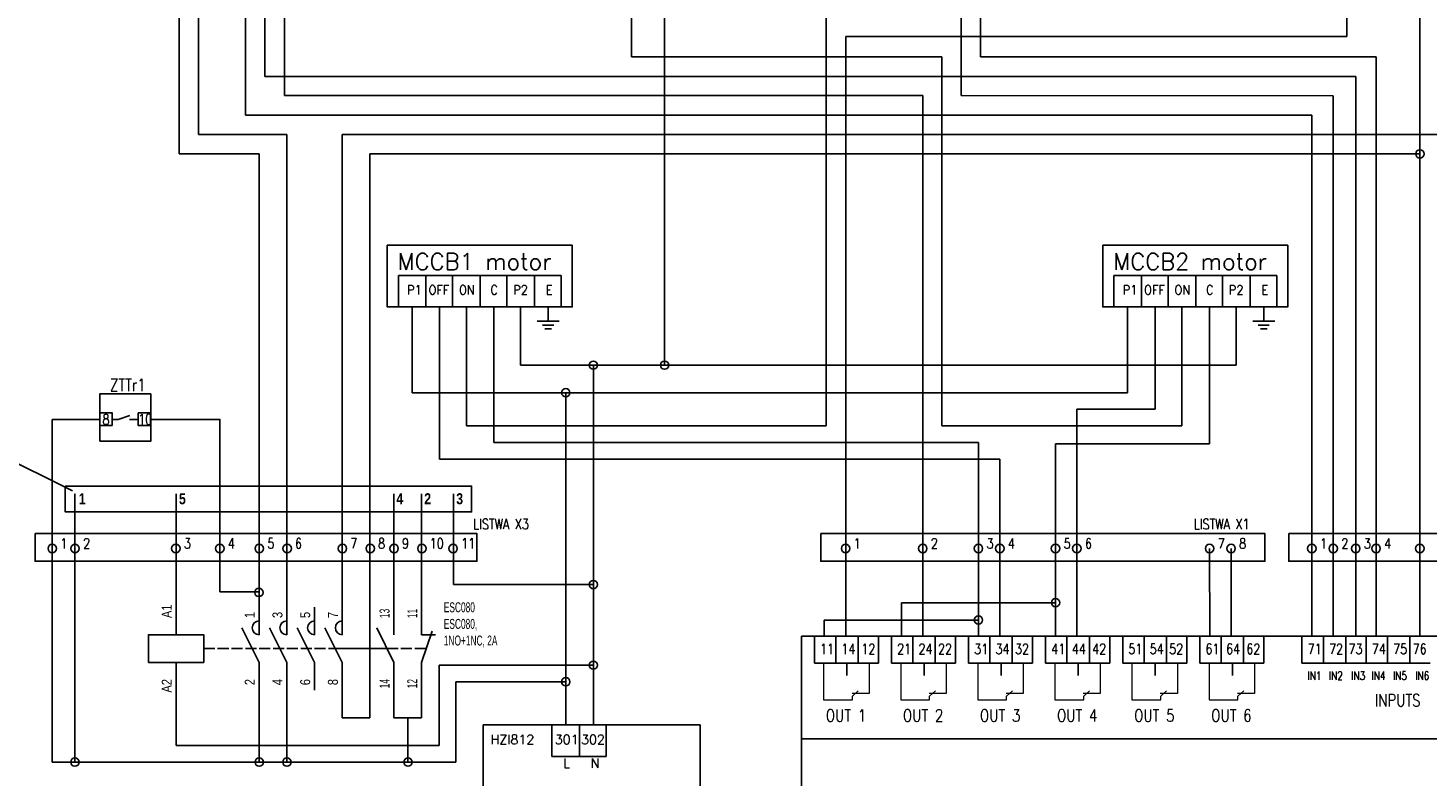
# Model space of a CAD drawing. Header units: millimetres. Extents: x 183299 to 1018155, y -286688 to 171278.
# Tile 312 of 320: x 972542 to 997819, y -217337 to -203831. Entities that reach past the tile are written whole.
import ezdxf
from ezdxf.enums import TextEntityAlignment as Align

# ---------------------------------------------------------------- set-up
doc = ezdxf.new("R2010")
doc.units = ezdxf.units.MM
doc.header["$MEASUREMENT"] = 0
for name, color, linetype, lineweight in [('2DE_OBJ_Hager', 5, 'Continuous', 25), ('2DE_TXTART', 7, 'Continuous', 9), ('2DE_TXTCAR', 7, 'Continuous', 9), ('2DE_TXTFUN', 7, 'Continuous', 9), ('2DE_TXTLNK', 171, 'Continuous', 9), ('2DE_TXTMAN', 7, 'Continuous', 9), ('2DE_TXTORD', 7, 'Continuous', 9), ('2DE_TXTOTH', 7, 'Continuous', 9), ('2DE_TXTPFN', 151, 'Continuous', 9), ('2DE_TXTPIN', 131, 'Continuous', 9), ('Elektryczna', 5, 'Continuous', 25)]:
    doc.layers.add(name, color=color, linetype=linetype, lineweight=lineweight)
for name, color, linetype in [('Calque 1', 7, 'Continuous'), ('CP_UCSSPEC', 7, 'Continuous'), ('ELEKTRYKA', 5, 'Continuous')]:
    doc.layers.add(name, color=color, linetype=linetype)
doc.layers.get('CP_UCSSPEC').off()
doc.styles.add('Ariel', font='arialbd.ttf', dxfattribs={"width": 0.8})
doc.styles.add('CP_ELATT', font='ARIAL.TTF')
doc.styles.add('CP_ELATT_IT', font='ARIAL.TTF', dxfattribs={"oblique": 15})
doc.styles.add('Hager_styl', font='SIMPLEX.SHX')
doc.styles.get("Standard").update_dxf_attribs({"font": 'txt', "bigfont": 'BIGFONT.SHX'})

# ---------------------------------------------------------------- blocks, each defined once
blk = doc.blocks.new('cp_ucs2d')
at = {"layer": 'Defpoints'}
blk.add_line((0, 0), (0, 0), dxfattribs=at)
blk.add_point((0, 0), dxfattribs=at)
blk = doc.blocks.new('cpelv_n07_13_02_00c31')
for p, q in [((-15, 2.5), (-15, 7.5)), ((0, 2.5), (0, 7.5)), ((5, 2.5), (5, 7.5)), ((10, 2.5), (10, 7.5)), ((15, 2.5), (15, 7.5)), ((0, -2.5), (-3.12, 3.75)), ((5, -2.5), (1.88, 3.75)), ((10, -2.5), (6.88, 3.75)), ((15, -2.5), (11.88, 3.75)), ((-10, 0), (-8, 0)), ((-7.5, 0), (-5.5, 0)), ((-5, 0), (-3, 0)), ((-2.5, 0), (-0.5, 0)), ((0, 0), (2, 0)), ((2.5, 0), (4.5, 0)), ((5, 0), (7, 0)), ((7.5, 0), (9.5, 0)), ((10, 0), (12, 0)), ((12.5, 0), (13.75, 0)), ((-15, -7.5), (-15, -2.5)), ((0, -7.5), (0, -2.5)), ((5, -7.5), (5, -2.5)), ((10, -7.5), (10, -2.5)), ((15, -7.5), (15, -2.5))]:
    blk.add_line(p, q)
blk.add_lwpolyline([(-20, -2.5), (-20, 2.5), (-10, 2.5), (-10, -2.5)], close=True)
for centre in [(0, 3.75), (5, 3.75), (10, 3.75), (15, 3.75)]:
    blk.add_arc(centre, 1.25, 90, 270)
at = {"layer": 'CP_UCSSPEC', "xscale": 0.1, "yscale": 0.1, "zscale": 0.1}
for p, rotation in [((-15, 7.5), 90), ((0, 7.5), 90), ((5, 7.5), 90), ((10, 7.5), 90), ((15, 7.5), 90), ((-15, -7.5), 270), ((0, -7.5), 270), ((5, -7.5), 270), ((10, -7.5), 270), ((15, -7.5), 270)]:
    blk.add_blockref('cp_ucs2d', p, dxfattribs=dict(at, rotation=rotation))
at = {"linetype": 'ByBlock', "style": 'CP_ELATT_IT', "flags": 9}
for tag in ['VOLTAGE', 'IP', 'CURRENT', 'EL-STATUS', 'POWER', 'PRODUCT-TYPE', 'NUMBER', 'GROUP', 'NAME']:
    blk.add_attdef(tag, (1, -1.56), '', height=0.1, dxfattribs=at)
at = {"layer": '2DE_TXTART', "linetype": 'ByBlock', "style": 'CP_ELATT', "width": 0.9, "flags": 8}
blk.add_attdef('ARTICLE', (18, 5.14), '', height=1.8, dxfattribs=at)
at = {"layer": '2DE_TXTCAR', "linetype": 'ByBlock', "style": 'CP_ELATT', "width": 0.8, "flags": 8}
blk.add_attdef('CHARACTER', text='', height=2.5, dxfattribs=at).set_placement((-19, -6.86), align=Align.RIGHT)
at = {"layer": '2DE_TXTFUN', "linetype": 'ByBlock', "style": 'CP_ELATT', "width": 0.9, "flags": 8}
blk.add_attdef('FUNCTION', (18, -3.86), '', height=1.8, dxfattribs=at)
at = {"layer": '2DE_TXTLNK', "linetype": 'ByBlock', "style": 'CP_ELATT_IT', "oblique": 15, "width": 0.8, "flags": 8}
blk.add_attdef('LINK', text='', height=2.5, dxfattribs=at).set_placement((-19, -10.86), align=Align.RIGHT)
at = {"layer": '2DE_TXTMAN', "linetype": 'ByBlock', "style": 'CP_ELATT', "width": 0.9, "flags": 8}
blk.add_attdef('PRODUCER', (18, 2.14), '', height=1.8, dxfattribs=at)
at = {"layer": '2DE_TXTORD', "linetype": 'ByBlock', "style": 'CP_ELATT', "width": 0.9, "flags": 8}
blk.add_attdef('ORDER-NO', (18, -0.86), '', height=1.8, dxfattribs=at)
at = {"layer": '2DE_TXTOTH', "linetype": 'ByBlock', "style": 'CP_ELATT', "width": 0.9, "flags": 8}
blk.add_attdef('OTHER', (18, -6.86), '', height=1.8, dxfattribs=at)
at = {"layer": '2DE_TXTPFN', "linetype": 'ByBlock', "style": 'CP_ELATT', "width": 0.8, "flags": 8}
for tag, p in [('CF1', (-14.5, 8)), ('CF3', (0.5, 8)), ('CF5', (5.5, 8)), ('CF7', (10.5, 8)), ('CF9', (15.5, 8))]:
    blk.add_attdef(tag, p, '', height=1.8, dxfattribs=at)
for tag, p in [('CF2', (-14.5, -8)), ('CF4', (0.5, -8)), ('CF6', (5.5, -8)), ('CF8', (10.5, -8)), ('CF10', (15.5, -8))]:
    blk.add_attdef(tag, text='', height=1.8, dxfattribs=at).set_placement(p, align=Align.TOP_LEFT)
at = {"layer": '2DE_TXTPIN', "linetype": 'ByBlock', "style": 'CP_ELATT', "width": 0.8, "flags": 8}
for tag, p in [('CP1', (-15.8, 5.5)), ('CP3', (-0.8, 5.5)), ('CP5', (4.2, 5.5)), ('CP7', (9.2, 5.5)), ('CP9', (14.2, 5.5))]:
    blk.add_attdef(tag, p, '', height=1.8, rotation=90, dxfattribs=at)
for tag, p in [('CP2', (-15.8, -5.5)), ('CP4', (-0.8, -5.5)), ('CP6', (4.2, -5.5)), ('CP8', (9.2, -5.5)), ('CP10', (14.2, -5.5))]:
    blk.add_attdef(tag, text='', height=1.8, rotation=90, dxfattribs=at).set_placement(p, align=Align.RIGHT)
blk = doc.blocks.new('cpelv_e07_07_01_00d15_p1')
for p, q in [((0, 2.5), (0, 7.5)), ((5, 2.5), (5, 7.5)), ((0, -2.5), (-3.12, 3.75)), ((5, -2.5), (6.88, 3.12)), ((-1.25, 0), (0.75, 0)), ((1.25, 0), (3.25, 0)), ((3.75, 0), (5.75, 0)), ((7.5, 2.5), (5, 2.5)), ((0, -7.5), (0, -2.5)), ((5, -7.5), (5, -2.5))]:
    blk.add_line(p, q)
at = {"layer": 'CP_UCSSPEC', "xscale": 0.1, "yscale": 0.1, "zscale": 0.1}
for p, rotation in [((0, 7.5), 90), ((5, 7.5), 90), ((0, -7.5), 270), ((5, -7.5), 270)]:
    blk.add_blockref('cp_ucs2d', p, dxfattribs=dict(at, rotation=rotation))
at = {"linetype": 'ByBlock', "style": 'CP_ELATT', "flags": 9}
for tag in ['VOLTAGE', 'TEXT_01', 'NAME', 'GROUP', 'NUMBER', 'PRODUCT-TYPE', 'POWER', 'EL-STATUS', 'CURRENT', 'IP', 'PRODUCER']:
    blk.add_attdef(tag, (1, -1.56), '', height=0.1, dxfattribs=at)
at = {"layer": '2DE_TXTART', "linetype": 'ByBlock', "style": 'CP_ELATT', "width": 0.6, "flags": 8}
for tag, p in [('ARTICLE', (9, 3.55)), ('ARTICLE-1', (9, 0.55)), ('ARTICLE-2', (9, -2.45))]:
    blk.add_attdef(tag, p, '', height=1.8, dxfattribs=at)
at = {"layer": '2DE_TXTCAR', "linetype": 'ByBlock', "style": 'CP_ELATT', "width": 0.6, "flags": 8}
blk.add_attdef('CHARACTER', text='', height=1.8, dxfattribs=at).set_placement((-4, -5.45), align=Align.RIGHT)
at = {"layer": '2DE_TXTFUN', "linetype": 'ByBlock', "style": 'CP_ELATT', "width": 0.6, "flags": 8}
blk.add_attdef('FUNCTION', (9, -5.45), '', height=1.8, dxfattribs=at)
at = {"layer": '2DE_TXTLNK', "linetype": 'ByBlock', "style": 'CP_ELATT_IT', "oblique": 15, "width": 0.6, "flags": 8}
blk.add_attdef('LINK', text='', height=1.8, dxfattribs=at).set_placement((-4, -8.45), align=Align.RIGHT)
at = {"layer": '2DE_TXTORD', "linetype": 'ByBlock', "style": 'CP_ELATT', "width": 0.6, "flags": 8}
blk.add_attdef('ORDER-NO', (9, 6.55), '', height=1.8, dxfattribs=at)
at = {"layer": '2DE_TXTOTH', "linetype": 'ByBlock', "style": 'CP_ELATT', "width": 0.6, "flags": 8}
blk.add_attdef('OTHER', (9, -8.45), '', height=1.8, dxfattribs=at)
at = {"layer": '2DE_TXTPFN', "linetype": 'ByBlock', "style": 'CP_ELATT', "width": 0.6, "flags": 8}
for tag, p in [('CF1', (0.5, 8)), ('CF3', (5.5, 8))]:
    blk.add_attdef(tag, p, '', height=1.8, dxfattribs=at)
for tag, p in [('CF2', (0.5, -8)), ('CF4', (5.5, -8))]:
    blk.add_attdef(tag, text='', height=1.8, dxfattribs=at).set_placement(p, align=Align.TOP_LEFT)
at = {"layer": '2DE_TXTPIN', "linetype": 'ByBlock', "style": 'CP_ELATT', "width": 0.6, "flags": 8}
for tag, p in [('CP1', (-0.8, 5.5)), ('CP3', (4.2, 5.5))]:
    blk.add_attdef(tag, p, '', height=1.8, rotation=90, dxfattribs=at)
for tag, p in [('CP2', (-0.8, -5.5)), ('CP4', (4.2, -5.5))]:
    blk.add_attdef(tag, text='', height=1.8, rotation=90, dxfattribs=at).set_placement(p, align=Align.RIGHT)

msp = doc.modelspace()

# ---------------------------------------------------------------- linework, layer by layer
for p, q in [((976470.95478, -195171.57226), (976470.95478, -205404.63135)), ((989391.09378, -195169.46914), (989391.09378, -205052.52823)), ((976820.95478, -195654.43516), (976820.95478, -204704.63135)), ((989741.09378, -195652.33204), (989741.09378, -204352.67135)), ((997672.41763, -206104.63135), (997672.41763, -200119.25381)), ((996881.85437, -204354.63135), (989741.09378, -204352.67135)), ((996881.85437, -214815.00311), (996881.85437, -204354.63135)), ((996514.58482, -204704.63135), (976820.95478, -204704.63135)), ((996514.58482, -214815.00311), (996514.58482, -204704.63135)), ((996109.96583, -205054.63135), (989391.09378, -205052.52823)), ((996109.96583, -214815.00311), (996109.96583, -205054.63135)), ((976470.95478, -205404.63135), (995724.02157, -205404.63135)), ((995724.02157, -214815.00311), (995724.02157, -205404.63135)), ((978216.3044, -205754.63135), (998039.68717, -205754.63135)), ((978216.3044, -214285.58297), (978216.3044, -205754.63135)), ((978716.3044, -206104.63135), (997672.41763, -206104.63135)), ((978716.3044, -206104.63135), (978716.3044, -216285.58297)), ((997267.79864, -206104.63135), (997607.79864, -206104.63135)), ((997672.41763, -214815.00311), (997672.41763, -206104.63135)), ((982367.52836, -207752.48217), (982367.52836, -208866.64881)), ((979228.74794, -208298.09538), (979228.74794, -208866.64881)), ((979228.74794, -208298.09538), (980209.10595, -208298.09538)), ((979228.74794, -208298.09538), (979228.74794, -208866.64881)), ((979228.74794, -208298.09538), (980209.10595, -208298.09538)), ((979228.74794, -208298.09538), (979228.74794, -208866.64881)), ((979228.74794, -208298.09538), (980209.10595, -208298.09538)), ((979726.24305, -208298.09538), (979726.24305, -208866.64881)), ((979726.24305, -208298.09538), (979726.24305, -208866.64881)), ((979726.24305, -208298.09538), (979726.24305, -208866.64881)), ((980209.10595, -208298.09538), (980209.10595, -208866.64881)), ((980209.10595, -208298.09538), (980209.10595, -208866.64881)), ((980209.10595, -208298.09538), (981189.46395, -208298.09538)), ((980209.10595, -208298.09538), (980209.10595, -208866.64881)), ((980209.10595, -208298.09538), (981189.46395, -208298.09538)), ((980209.10595, -208298.09538), (980209.10595, -208866.64881)), ((980209.10595, -208298.09538), (981189.46395, -208298.09538)), ((980706.60105, -208298.09538), (980706.60105, -208866.64881)), ((980706.60105, -208298.09538), (980706.60105, -208866.64881)), ((980706.60105, -208298.09538), (980706.60105, -208866.64881)), ((981189.46395, -208298.09538), (981189.46395, -208866.64881)), ((981189.46395, -208298.09538), (981189.46395, -208866.64881)), ((981189.46395, -208298.09538), (982169.82196, -208298.09538)), ((981189.46395, -208298.09538), (981189.46395, -208866.64881)), ((981189.46395, -208298.09538), (982169.82196, -208298.09538)), ((981189.46395, -208298.09538), (981189.46395, -208866.64881)), ((981189.46395, -208298.09538), (982169.82196, -208298.09538)), ((981686.95906, -208298.09538), (981686.95906, -208866.64881)), ((981686.95906, -208298.09538), (981686.95906, -208866.64881)), ((981686.95906, -208298.09538), (981686.95906, -208866.64881)), ((982169.82196, -208298.09538), (982169.82196, -208866.64881)), ((992148.88693, -208298.09538), (992148.88693, -208866.64881)), ((992148.88693, -208298.09538), (993129.24494, -208298.09538)), ((992148.88693, -208298.09538), (992148.88693, -208866.64881)), ((992148.88693, -208298.09538), (993129.24494, -208298.09538)), ((992148.88693, -208298.09538), (992148.88693, -208866.64881)), ((992148.88693, -208298.09538), (993129.24494, -208298.09538)), ((992646.38204, -208298.09538), (992646.38204, -208866.64881)), ((992646.38204, -208298.09538), (992646.38204, -208866.64881)), ((992646.38204, -208298.09538), (992646.38204, -208866.64881)), ((993129.24494, -208298.09538), (993129.24494, -208866.64881)), ((993129.24494, -208298.09538), (993129.24494, -208866.64881)), ((993129.24494, -208298.09538), (994109.60295, -208298.09538)), ((993129.24494, -208298.09538), (993129.24494, -208866.64881)), ((993129.24494, -208298.09538), (994109.60295, -208298.09538)), ((993129.24494, -208298.09538), (993129.24494, -208866.64881)), ((993129.24494, -208298.09538), (994109.60295, -208298.09538)), ((993626.74005, -208298.09538), (993626.74005, -208866.64881)), ((993626.74005, -208298.09538), (993626.74005, -208866.64881)), ((993626.74005, -208298.09538), (993626.74005, -208866.64881)), ((994109.60295, -208298.09538), (994109.60295, -208866.64881)), ((994109.60295, -208298.09538), (994109.60295, -208866.64881)), ((994109.60295, -208298.09538), (995089.96096, -208298.09538)), ((994109.60295, -208298.09538), (994109.60295, -208866.64881)), ((994109.60295, -208298.09538), (995089.96096, -208298.09538)), ((994109.60295, -208298.09538), (994109.60295, -208866.64881)), ((994109.60295, -208298.09538), (995089.96096, -208298.09538)), ((994607.09806, -208298.09538), (994607.09806, -208866.64881)), ((994607.09806, -208298.09538), (994607.09806, -208866.64881)), ((994607.09806, -208298.09538), (994607.09806, -208866.64881)), ((995089.96096, -208298.09538), (995089.96096, -208866.64881)), ((979228.74794, -208866.64881), (980209.10595, -208866.64881)), ((979228.74794, -208866.64881), (980209.10595, -208866.64881)), ((979228.74794, -208866.64881), (980209.10595, -208866.64881)), ((979476.11866, -210416.58057), (979476.11866, -208866.64881)), ((979973.61377, -211615.66305), (979973.61377, -208866.64881)), ((980209.10595, -208866.64881), (981189.46395, -208866.64881)), ((980209.10595, -208866.64881), (981189.46395, -208866.64881)), ((980209.10595, -208866.64881), (981189.46395, -208866.64881)), ((980953.97178, -211315.66305), (980953.97178, -208866.64881)), ((981189.46395, -208866.64881), (982169.82196, -208866.64881)), ((981189.46395, -208866.64881), (982169.82196, -208866.64881)), ((981189.46395, -208866.64881), (982169.82196, -208866.64881)), ((981934.32979, -209123.86043), (981934.32979, -208866.64881)), ((992148.88693, -208866.64881), (993129.24494, -208866.64881)), ((992148.88693, -208866.64881), (993129.24494, -208866.64881)), ((992148.88693, -208866.64881), (993129.24494, -208866.64881)), ((992396.25766, -210416.58057), (992396.25766, -208866.64881)), ((992893.75277, -210715.66305), (992893.75277, -208866.64881)), ((993129.24494, -208866.64881), (994109.60295, -208866.64881)), ((993129.24494, -208866.64881), (994109.60295, -208866.64881)), ((993129.24494, -208866.64881), (994109.60295, -208866.64881)), ((993874.11078, -211339.59843), (993874.11078, -208866.64881)), ((994109.60295, -208866.64881), (995089.96096, -208866.64881)), ((994109.60295, -208866.64881), (995089.96096, -208866.64881)), ((994109.60295, -208866.64881), (995089.96096, -208866.64881)), ((994854.46878, -209123.86043), (994854.46878, -208866.64881)), ((981934.32979, -209123.86043), (981734.32979, -209123.86043)), ((981934.32979, -209193.86043), (981834.32979, -209193.86043)), ((981934.32979, -209263.86043), (981874.32979, -209263.86043)), ((982134.32979, -209123.86043), (981934.32979, -209123.86043)), ((981934.32979, -209193.86043), (982034.32979, -209193.86043)), ((981994.32979, -209263.86043), (981934.32979, -209263.86043)), ((994854.46878, -209123.86043), (994654.46878, -209123.86043)), ((994854.46878, -209193.86043), (994754.46878, -209193.86043)), ((994854.46878, -209263.86043), (994794.46878, -209263.86043)), ((995054.46878, -209123.86043), (994854.46878, -209123.86043)), ((994854.46878, -209193.86043), (994954.46878, -209193.86043)), ((994914.46878, -209263.86043), (994854.46878, -209263.86043)), ((991480.55553, -214815.00311), (991480.55553, -210715.66305)), ((991480.55553, -210715.66305), (992893.75277, -210715.66305)), ((973836.90929, -210898.64244), (972980.585, -210898.64244)), ((972980.585, -210898.64244), (972980.585, -217085.58297)), ((989703.02098, -211315.66305), (980953.97178, -211315.66305)), ((989703.02098, -214815.00311), (989703.02098, -211315.66305)), ((991094.61126, -214815.00311), (991094.61126, -211339.59843)), ((991094.61126, -211339.59843), (993874.11078, -211339.59843)), ((979973.61377, -211615.66305), (990088.96525, -211615.66305)), ((990088.96525, -213123.19231), (990088.96525, -211615.66305)), ((979149.38402, -214285.58297), (979149.38402, -212243.86476)), ((979649.38402, -212243.86476), (979649.38402, -214535.58297)), ((990088.96525, -214815.00311), (990088.96525, -213123.19231)), ((993877.79183, -214815.00311), (993876.81711, -213230.2348)), ((994263.73609, -214815.00311), (994262.76138, -213230.2348)), ((993074.58867, -213460.757), (994874.58867, -213460.757)), ((988311.4307, -214815.00311), (988311.4307, -214207.98601)), ((988311.4307, -214207.98601), (991094.61126, -214207.98601)), ((986919.84042, -214815.00311), (986919.84042, -214520.28692)), ((986919.84042, -214520.28692), (989703.02098, -214520.28692)), ((986740.11194, -214815.00311), (986740.11194, -215298.75679)), ((987126.05621, -214815.00311), (987126.05621, -215298.75679)), ((987530.6752, -214815.00311), (987530.6752, -215298.75679)), ((987897.94475, -215298.75679), (987897.94475, -214815.00311)), ((988131.70222, -214815.00311), (988131.70222, -215298.75679)), ((988311.4307, -214815.00311), (991877.65754, -214815.00311)), ((988517.64649, -214815.00311), (988517.64649, -215298.75679)), ((988922.26548, -214815.00311), (988922.26548, -215298.75679)), ((989289.53503, -215298.75679), (989289.53503, -214815.00311)), ((989523.29251, -214815.00311), (989523.29251, -215298.75679)), ((989909.23677, -214815.00311), (989909.23677, -215298.75679)), ((990313.85576, -214815.00311), (990313.85576, -215298.75679)), ((990681.12531, -215298.75679), (990681.12531, -214815.00311)), ((990914.88279, -214815.00311), (990914.88279, -215298.75679)), ((991300.82705, -214815.00311), (991300.82705, -215298.75679)), ((991705.44605, -214815.00311), (991705.44605, -215298.75679)), ((992072.71559, -215298.75679), (992072.71559, -214815.00311)), ((992306.47307, -214815.00311), (992306.47307, -215298.75679)), ((992692.41734, -214815.00311), (992692.41734, -215298.75679)), ((993097.03633, -214815.00311), (993097.03633, -215298.75679)), ((993464.30587, -215298.75679), (993464.30587, -214815.00311)), ((993698.06335, -214815.00311), (993698.06335, -215298.75679)), ((994084.00762, -214815.00311), (994084.00762, -215298.75679)), ((994488.62661, -214815.00311), (994488.62661, -215298.75679)), ((994855.89615, -215298.75679), (994855.89615, -214815.00311)), ((995544.29309, -214815.00311), (995544.29309, -215298.75679)), ((1001088.17562, -214815.00311), (995651.96921, -214815.00311)), ((995930.23736, -214815.00311), (995930.23736, -215298.75679)), ((996334.85635, -214815.00311), (996334.85635, -215298.75679)), ((996702.1259, -215298.75679), (996702.1259, -214815.00311)), ((996702.1259, -214815.00311), (996702.1259, -215298.75679)), ((997088.07016, -214815.00311), (997088.07016, -215298.75679)), ((997492.68915, -214815.00311), (997492.68915, -215298.75679)), ((986740.11194, -215298.75679), (987897.94475, -215298.75679)), ((987328.73628, -215298.75679), (987328.73628, -215524.79877)), ((988131.70222, -215298.75679), (989289.53503, -215298.75679)), ((988720.32656, -215298.75679), (988720.32656, -215524.79877)), ((989523.29251, -215298.75679), (990681.12531, -215298.75679)), ((990111.91685, -215298.75679), (990111.91685, -215524.79877)), ((990914.88279, -215298.75679), (992072.71559, -215298.75679)), ((991503.50713, -215298.75679), (991503.50713, -215524.79877)), ((992306.47307, -215298.75679), (993464.30587, -215298.75679)), ((992895.09741, -215298.75679), (992895.09741, -215524.79877)), ((993698.06335, -215298.75679), (994855.89615, -215298.75679)), ((994286.68769, -215298.75679), (994286.68769, -215524.79877)), ((995544.29309, -215298.75679), (996702.1259, -215298.75679)), ((996702.1259, -215298.75679), (997859.9587, -215298.75679)), ((987328.73628, -215444.92987), (987328.73628, -215444.92987)), ((988720.32656, -215444.92987), (988720.32656, -215444.92987)), ((990111.91685, -215444.92987), (990111.91685, -215444.92987)), ((991503.50713, -215444.92987), (991503.50713, -215444.92987)), ((992895.09741, -215444.92987), (992895.09741, -215444.92987)), ((994286.68769, -215444.92987), (994286.68769, -215444.92987)), ((976716.3044, -215785.58297), (976716.3044, -217085.58297)), ((977216.3044, -215785.58297), (977216.3044, -217085.58297)), ((978216.3044, -215785.58297), (978216.3044, -216285.58297)), ((979149.38402, -215785.58297), (979149.38402, -216285.58297)), ((982252.09222, -215635.58297), (980266.3044, -215635.58297)), ((980266.3044, -215635.58297), (980266.3044, -217085.58297)), ((978716.3044, -216285.58297), (978216.3044, -216285.58297)), ((979649.38402, -216285.58297), (979149.38402, -216285.58297)), ((982496.59794, -216415.00311), (982496.59794, -216983.55653)), ((1001088.17562, -216665.71612), (986506.35446, -216665.71612)), ((980266.3044, -217085.58297), (972980.585, -217085.58297))]:
    msp.add_line(p, q)
at = {"color": 104}
for p, q in [((983435.7715, -196685.49768), (983435.7715, -204352.67135)), ((996355.91049, -196685.49768), (996355.91049, -203982.52823)), ((977170.95478, -197176.62245), (977170.95478, -205052.52823)), ((986955.78468, -211015.66305), (986955.78468, -203254.63135)), ((987305.78468, -214815.00311), (987305.78468, -203982.52823)), ((996355.91049, -203982.52823), (987305.78468, -203982.52823)), ((989041.09378, -204352.67135), (983435.7715, -204352.67135)), ((989041.09378, -204352.67135), (989041.09378, -211015.66305)), ((988697.37497, -205052.52823), (977170.95478, -205052.52823)), ((988697.37497, -214815.00311), (988697.37497, -205052.52823)), ((980456.47667, -211015.66305), (980456.47667, -208866.64881)), ((993376.61567, -211015.66305), (993376.61567, -208866.64881)), ((980456.47667, -211015.66305), (986955.78468, -211015.66305)), ((993376.61567, -211015.66305), (989041.09378, -211015.66305))]:
    msp.add_line(p, q, dxfattribs=at)
at = {"color": 1}
for p, q in [((975620.95478, -205754.63135), (975620.95478, -198569.25381)), ((975270.95478, -199219.25381), (975270.95478, -206104.63135)), ((975620.95478, -205754.63135), (977216.3044, -205754.63135)), ((975270.95478, -206104.63135), (976716.3044, -206104.63135))]:
    msp.add_line(p, q, dxfattribs=at)
at = {"color": 5}
for p, q in [((984035.7715, -199444.36301), (984035.7715, -209919.08547)), ((981436.83468, -209919.08547), (981436.83468, -208866.64881)), ((994356.97368, -209919.08547), (994356.97368, -208866.64881)), ((981436.83468, -209919.08547), (994356.97368, -209919.08547)), ((982749.58733, -216415.00311), (982749.58733, -209919.08547)), ((979966.3044, -216785.58297), (979966.3044, -215335.58297)), ((979966.3044, -215335.58297), (982749.58733, -215335.58297)), ((975216.3044, -215785.58297), (975216.3044, -216785.58297)), ((975216.3044, -216785.58297), (979966.3044, -216785.58297))]:
    msp.add_line(p, q, dxfattribs=at)
at = {"ltscale": 200}
for p, q in [((979476.11866, -210416.58057), (992396.25766, -210416.58057)), ((982252.09222, -216415.00311), (982252.09222, -210416.58057))]:
    msp.add_line(p, q, dxfattribs=at)
at = {"color": 1}
for points in [[(977216.3044, -214285.58297), (977216.3044, -205754.63135), (977216.3044, -205754.63135)], [(976716.3044, -214285.58297), (976716.3044, -206104.63135), (976716.3044, -206104.63135)], [(974758.15788, -210898.64244), (976005.56957, -210898.64244), (976005.56957, -214010.53766), (976716.3044, -214010.53766)]]:
    msp.add_lwpolyline(points, dxfattribs=at)
for points in [[(979027.9349, -207752.48217), (982367.52836, -207752.48217), (982367.52836, -208866.64881), (979027.9349, -208866.64881)], [(991948.07389, -207752.48217), (995287.66735, -207752.48217), (995287.66735, -208866.64881), (991948.07389, -208866.64881)], [(973836.90929, -211291.20821), (974758.15788, -211291.20821), (974758.15788, -210436.86118), (973836.90929, -210436.86118)], [(973838.27521, -210779.41762), (974059.11717, -210779.41762), (974059.11717, -211007.5003), (973838.27521, -211007.5003)], [(974531.57415, -210781.2278), (974752.41611, -210781.2278), (974752.41611, -211009.31048), (974531.57415, -211009.31048)], [(972669.32917, -212960.757), (980648.2503, -212960.757), (980648.2503, -213460.757), (972669.32917, -213460.757)], [(986854.58867, -212960.757), (994874.58867, -212960.757), (994874.58867, -213460.757), (986854.58867, -213460.757)], [(995304.58867, -212960.757), (999714.58867, -212960.757), (999714.58867, -213460.757), (995304.58867, -213460.757)], [(986506.35446, -214815.00311), (1001088.17562, -214815.00311), (1001088.17562, -225328.47107), (986506.35446, -225328.47107)], [(980763.0141, -216415.00311), (984676.98242, -216415.00311), (984676.98242, -219508.53162), (980763.0141, -219508.53162)], [(981999.10283, -216983.55653), (982979.46084, -216983.55653), (982979.46084, -216415.00311), (981999.10283, -216415.00311)]]:
    msp.add_lwpolyline(points, close=True)
for points in [[(974059.11717, -210898.64244), (974172.64132, -210898.64244), (974378.22604, -210828.03388)], [(974531.57415, -210898.64244), (974376.93306, -210898.64244)], [(973387.99541, -212243.86476), (973387.99541, -212243.86476), (973387.99541, -217085.58297)], [(975216.3044, -214285.58297), (975216.3044, -212243.86476), (975216.3044, -212243.86476)]]:
    msp.add_lwpolyline(points)
at = {"color": 5}
msp.add_lwpolyline([(980222.1939, -213879.66429), (980222.1939, -212243.86476), (980222.1939, -212243.86476)], dxfattribs=at)
for centre, radius in [((997672.41763, -206104.63135), 74.8908), ((982252.09222, -210416.58057), 74.8908), ((972979.61029, -213230.2348), 76.50666), ((973390.52115, -213230.22859), 76.50666), ((975210.47613, -213230.18689), 76.50666), ((976005.21756, -213229.96456), 76.50666), ((976718.35607, -213229.96375), 76.50666), ((977222.16537, -213229.93624), 76.50666), ((978218.35607, -213229.96375), 76.50666), ((978722.16537, -213229.93624), 76.50666), ((979151.43569, -213229.96375), 76.50666), ((979655.24499, -213229.93624), 76.50666), ((980216.36563, -213230.18689), 76.50666), ((987304.80997, -213230.2348), 76.50666), ((988696.40026, -213230.2348), 76.50666), ((989702.04627, -213230.2348), 76.50666), ((990087.99054, -213230.2348), 76.50666), ((991093.63655, -213230.2348), 76.50666), ((991479.58082, -213230.2348), 76.50666), ((993876.81711, -213230.2348), 76.50666), ((994262.76138, -213230.2348), 76.50666), ((995723.04686, -213230.2348), 76.50666), ((996108.99112, -213230.2348), 76.50666), ((996513.61011, -213230.2348), 76.50666), ((996880.87966, -213230.2348), 76.50666), ((997671.44292, -213230.2348), 76.50666), ((991094.61126, -214207.98601), 74.8908), ((989703.02098, -214520.28692), 74.8908), ((982252.09222, -215635.58297), 74.8908), ((973387.99541, -217085.58297), 74.8908), ((976716.3044, -217085.58297), 74.8908), ((977216.3044, -217085.58297), 74.8908), ((979402.97953, -217085.58297), 74.8908)]:
    msp.add_circle(centre, radius)
for centre in [(982749.58733, -209919.08547), (984035.7715, -209919.08547), (982749.58733, -213880.2893), (982749.58733, -215335.58297)]:
    msp.add_circle(centre, 74.8908, dxfattribs=at)
at = {"color": 1}
msp.add_circle((976711.01868, -214022.51817), 74.8908, dxfattribs=at)
at = {"layer": 'Calque 1', "lineweight": 15}
for points in [[(986907.72263, -215298.75679), (986907.72263, -215959.18308), (987428.46088, -215959.18308), (987428.46088, -215898.20765), (987533.34501, -215797.52673)], [(987727.16407, -215298.75679), (987727.16407, -215846.92369), (987419.88433, -215846.92369)], [(988299.31291, -215298.75679), (988299.31291, -215959.18308), (988820.05116, -215959.18308), (988820.05116, -215898.20765), (988924.93529, -215797.52673)], [(989118.75435, -215298.75679), (989118.75435, -215846.92369), (988811.47461, -215846.92369)], [(989690.90319, -215298.75679), (989690.90319, -215959.18308), (990211.64144, -215959.18308), (990211.64144, -215898.20765), (990316.52557, -215797.52673)], [(990510.34463, -215298.75679), (990510.34463, -215846.92369), (990203.06489, -215846.92369)], [(991082.49347, -215298.75679), (991082.49347, -215959.18308), (991603.23172, -215959.18308), (991603.23172, -215898.20765), (991708.11585, -215797.52673)], [(991901.93492, -215298.75679), (991901.93492, -215846.92369), (991594.65517, -215846.92369)], [(992474.08376, -215298.75679), (992474.08376, -215959.18308), (992994.822, -215959.18308), (992994.822, -215898.20765), (993099.70613, -215797.52673)], [(993293.5252, -215298.75679), (993293.5252, -215846.92369), (992986.24545, -215846.92369)], [(993865.67404, -215298.75679), (993865.67404, -215959.18308), (994386.41229, -215959.18308), (994386.41229, -215898.20765), (994491.29642, -215797.52673)], [(994685.11548, -215298.75679), (994685.11548, -215846.92369), (994377.83574, -215846.92369)]]:
    msp.add_lwpolyline(points, dxfattribs=at)
at = {"layer": 'ELEKTRYKA', "color": 6, "ltscale": 0.01}
msp.add_line((973343.34893, -212185.15381), (969533.63866, -210296.71984), dxfattribs=at)
at = {"layer": 'ELEKTRYKA', "color": 5, "ltscale": 0.01}
msp.add_line((980222.1939, -213879.66429), (982749.58733, -213879.66429), dxfattribs=at)
at = {"layer": 'ELEKTRYKA', "color": 7, "ltscale": 0.01}
for p, q in [((978091.3044, -215035.58297), (979024.38402, -215035.58297)), ((979649.38402, -216285.58297), (979649.38402, -215785.58297)), ((979399.38402, -216285.58297), (979399.38402, -217085.58297))]:
    msp.add_line(p, q, dxfattribs=at)
at = {"layer": 'ELEKTRYKA', "color": 6, "ltscale": 0.01}
msp.add_lwpolyline([(973213.82699, -212101.65219), (980552.03507, -212101.65219), (980552.03507, -212568.62906), (973213.82699, -212568.62906)], close=True, dxfattribs=at)

# ---------------------------------------------------------------- block references
at = {"layer": '2DE_OBJ_Hager'}
ref = msp.add_blockref('cpelv_n07_13_02_00c31', (976716.3044, -215035.58297), dxfattribs=dict(at, xscale=100, yscale=100, zscale=100))
ref.add_attrib('CP1', 'A1', (975136.3044, -214485.58297), dxfattribs={"layer": '2DE_TXTPIN', "linetype": 'ByBlock', "height": 180, "rotation": 90, "style": 'CP_ELATT', "width": 0.8, "flags": 8})
ref.add_attrib('CP2', 'A2', dxfattribs={"layer": '2DE_TXTPIN', "linetype": 'ByBlock', "height": 180, "rotation": 90, "style": 'CP_ELATT', "width": 0.8, "flags": 8}).set_placement((975136.3044, -215585.58298), align=Align.RIGHT)
ref.add_attrib('CP7', '5', (977636.3044, -214485.58297), dxfattribs={"layer": '2DE_TXTPIN', "linetype": 'ByBlock', "height": 180, "rotation": 90, "style": 'CP_ELATT', "width": 0.8, "flags": 8})
ref.add_attrib('CP8', '6', dxfattribs={"layer": '2DE_TXTPIN', "linetype": 'ByBlock', "height": 180, "rotation": 90, "style": 'CP_ELATT', "width": 0.8, "flags": 8}).set_placement((977636.3044, -215585.58297), align=Align.RIGHT)
ref.add_attrib('CP9', '7', (978136.3044, -214485.58297), dxfattribs={"layer": '2DE_TXTPIN', "linetype": 'ByBlock', "height": 180, "rotation": 90, "style": 'CP_ELATT', "width": 0.8, "flags": 8})
ref.add_attrib('CP10', '8', dxfattribs={"layer": '2DE_TXTPIN', "linetype": 'ByBlock', "height": 180, "rotation": 90, "style": 'CP_ELATT', "width": 0.8, "flags": 8}).set_placement((978136.3044, -215585.58297), align=Align.RIGHT)
ref.add_attrib('CP4', '2', dxfattribs={"layer": '2DE_TXTPIN', "linetype": 'ByBlock', "height": 180, "rotation": 90, "style": 'CP_ELATT', "width": 0.8, "flags": 8}).set_placement((976636.3044, -215585.58297), align=Align.RIGHT)
ref.add_attrib('CP6', '4', dxfattribs={"layer": '2DE_TXTPIN', "linetype": 'ByBlock', "height": 180, "rotation": 90, "style": 'CP_ELATT', "width": 0.8, "flags": 8}).set_placement((977136.3044, -215585.58297), align=Align.RIGHT)
ref.add_attrib('CP3', '1', (976636.3044, -214485.58297), dxfattribs={"layer": '2DE_TXTPIN', "linetype": 'ByBlock', "height": 180, "rotation": 90, "style": 'CP_ELATT', "width": 0.8, "flags": 8})
ref.add_attrib('CP5', '3', (977136.3044, -214485.58297), dxfattribs={"layer": '2DE_TXTPIN', "linetype": 'ByBlock', "height": 180, "rotation": 90, "style": 'CP_ELATT', "width": 0.8, "flags": 8})
at = {"layer": '2DE_OBJ_Hager', "ltscale": 0.01}
ref = msp.add_blockref('cpelv_e07_07_01_00d15_p1', (979149.38402, -215035.58297), dxfattribs=dict(at, xscale=100, yscale=100, zscale=100))
ref.add_attrib('ORDER-NO', 'ESC080', (980049.38402, -214380.58297), dxfattribs={"layer": '2DE_TXTORD', "linetype": 'ByBlock', "height": 180, "style": 'CP_ELATT', "width": 0.6, "flags": 8})
ref.add_attrib('ARTICLE-1', '1NO+1NC, 2A', (980049.38402, -214980.58297), dxfattribs={"layer": '2DE_TXTART', "linetype": 'ByBlock', "height": 180, "style": 'CP_ELATT', "width": 0.6, "flags": 8})
ref.add_attrib('ARTICLE', 'ESC080,', (980049.38402, -214680.58297), dxfattribs={"layer": '2DE_TXTART', "linetype": 'ByBlock', "height": 180, "style": 'CP_ELATT', "width": 0.6, "flags": 8})
ref.add_attrib('CP1', '13', (979069.38402, -214485.58297), dxfattribs={"layer": '2DE_TXTPIN', "linetype": 'ByBlock', "height": 180, "rotation": 90, "style": 'CP_ELATT', "width": 0.6, "flags": 8})
ref.add_attrib('CP3', '11', (979569.38402, -214485.58297), dxfattribs={"layer": '2DE_TXTPIN', "linetype": 'ByBlock', "height": 180, "rotation": 90, "style": 'CP_ELATT', "width": 0.6, "flags": 8})
ref.add_attrib('CP2', '14', dxfattribs={"layer": '2DE_TXTPIN', "linetype": 'ByBlock', "height": 180, "rotation": 90, "style": 'CP_ELATT', "width": 0.6, "flags": 8}).set_placement((979069.38402, -215585.58298), align=Align.RIGHT)
ref.add_attrib('CP4', '12', dxfattribs={"layer": '2DE_TXTPIN', "linetype": 'ByBlock', "height": 180, "rotation": 90, "style": 'CP_ELATT', "width": 0.6, "flags": 8}).set_placement((979569.38402, -215585.58298), align=Align.RIGHT)

# ---------------------------------------------------------------- texts
at = {"style": 'Hager_styl'}
for s, p in [('MCCB1 motor', (979215.31859, -208198.09538)), ('MCCB2 motor', (992135.45758, -208198.09538))]:
    msp.add_text(s, height=300, dxfattribs=at).set_placement(p)
for s, height, width, p in [('P1', 167.382128, 0.9, (979388.27152, -208644.49408)), ('OFF', 167.382128, 0.9, (979774.46251, -208644.49408)), ('ON', 167.382128, 0.9, (980322.89016, -208644.49408)), ('C', 167.38213, 0.9, (980890.321, -208644.49408)), ('P2', 167.382128, 0.9, (981303.24816, -208644.49408)), ('E', 167.38213, 0.9, (981891.34082, -208644.49408)), ('P1', 167.382128, 0.9, (992308.41051, -208644.49408)), ('OFF', 167.382128, 0.9, (992694.6015, -208644.49408)), ('ON', 167.382128, 0.9, (993243.02915, -208644.49408)), ('C', 167.38213, 0.9, (993810.45999, -208644.49408)), ('P2', 167.382128, 0.9, (994223.38716, -208644.49408)), ('E', 167.38213, 0.9, (994811.47982, -208644.49408)), ('ZTTr1 ', 221.487048, 0.8, (974020.9277, -210386.15445)), ('8', 184.57254, 0.8, (973887.10869, -210991.29557)), ('10', 184.57254, 0.8, (974530.79836, -210988.36411)), ('LISTWA X3', 184.57254, 0.8, (980579.69955, -212880.10187)), ('LISTWA X1', 184.57254, 0.8, (993590.81555, -212880.10187)), ('1', 184.57254, 0.8, (973126.11696, -213230.2348)), ('2', 184.57254, 0.8, (973537.02782, -213230.22859)), ('3', 184.57254, 0.8, (975356.98279, -213230.18689)), ('4', 184.57254, 0.8, (976151.72422, -213229.96456)), ('5', 184.57254, 0.8, (976862.45906, -213229.96456)), ('6', 184.57254, 0.8, (977362.45906, -213229.96456)), ('7', 184.57254, 0.8, (978362.45906, -213229.96456)), ('8', 184.57254, 0.8, (978862.45906, -213229.96456)), ('9', 184.57254, 0.8, (979295.53868, -213229.96456)), ('10', 184.57254, 0.8, (979795.53868, -213229.96456)), ('11', 184.57254, 0.8, (980362.87229, -213230.18689)), ('1', 184.57254, 0.8, (987451.31664, -213230.2348)), ('2', 184.57254, 0.8, (988842.90692, -213230.2348)), ('3', 184.57254, 0.8, (989848.55293, -213230.2348)), ('4', 184.57254, 0.8, (990234.4972, -213230.2348)), ('5', 184.57254, 0.8, (991240.14321, -213230.2348)), ('6', 184.57254, 0.8, (991626.08748, -213230.2348)), ('7', 184.57254, 0.8, (994023.32378, -213230.2348)), ('8', 184.57254, 0.8, (994409.26805, -213230.2348)), ('1', 184.57254, 0.8, (995869.55352, -213230.2348)), ('2', 184.57254, 0.8, (996255.49779, -213230.2348)), ('3', 184.57254, 0.8, (996660.11678, -213230.2348)), ('4', 184.57254, 0.8, (997027.38632, -213230.2348)), ('11', 184.57254, 0.8, (986842.59939, -215134.55458)), ('14', 184.57254, 0.8, (987228.54366, -215134.55458)), ('12', 184.57254, 0.8, (987587.47434, -215134.55458)), ('21', 184.57254, 0.8, (988234.18967, -215134.55458)), ('24', 184.57254, 0.8, (988620.13394, -215134.55458)), ('22', 184.57254, 0.8, (988971.67491, -215134.55458)), ('31', 184.57254, 0.8, (989625.77995, -215134.55458)), ('34', 184.57254, 0.8, (990011.72422, -215134.55458)), ('32', 184.57254, 0.8, (990363.26519, -215134.55458)), ('41', 184.57254, 0.8, (991017.37023, -215134.55458)), ('44', 184.57254, 0.8, (991388.53537, -215134.55458)), ('42', 184.57254, 0.8, (991754.85547, -215134.55458)), ('51', 184.57254, 0.8, (992408.96052, -215134.55458)), ('54', 184.57254, 0.8, (992794.90478, -215134.55458)), ('52', 184.57254, 0.8, (993146.44575, -215134.55458)), ('61', 184.57254, 0.8, (993800.5508, -215134.55458)), ('64', 184.57254, 0.8, (994173.67561, -215134.55458)), ('62', 184.57254, 0.8, (994538.03603, -215134.55458)), ('71', 184.57254, 0.8, (995646.78054, -215134.55458)), ('72', 184.57254, 0.8, (996032.72481, -215134.55458)), ('73', 184.57254, 0.8, (996384.26578, -215134.55458)), ('74', 184.57254, 0.8, (996804.61334, -215134.55458)), ('75', 184.57254, 0.8, (997190.55761, -215134.55458)), ('76', 184.57254, 0.8, (997542.09858, -215134.55458)), ('IN1', 147.658032, 0.8, (995641.45442, -215599.55728)), ('IN2', 147.658032, 0.8, (996027.39869, -215599.55728)), ('IN3', 147.658032, 0.8, (996432.01768, -215599.55728)), ('IN4', 147.658032, 0.8, (996799.28722, -215599.55728)), ('IN5', 147.658032, 0.8, (997185.23149, -215599.55728)), ('IN6', 147.658032, 0.8, (997589.85048, -215599.55728)), ('INPUTS', 221.487048, 0.8, (996857.67714, -216080.35506)), ('OUT 1', 221.487048, 0.8, (986946.99636, -216354.84169)), ('OUT 2', 221.487048, 0.8, (988338.58664, -216354.84169)), ('OUT 3', 221.487048, 0.8, (989730.17692, -216354.84169)), ('OUT 4', 221.487048, 0.8, (991121.76721, -216354.84169)), ('OUT 5', 221.487048, 0.8, (992513.35749, -216354.84169)), ('OUT 6', 221.487048, 0.8, (993904.94777, -216354.84169))]:
    msp.add_text(s, height=height, dxfattribs=dict(at, width=width)).set_placement(p)
for s, height, p in [('HZI812', 167.382128, (980893.55254, -216761.4018)), ('301', 167.382128, (982052.44306, -216761.4018)), ('302', 167.382128, (982527.30766, -216761.4018)), ('L', 167.38213, (982203.09728, -217190.60642)), ('N', 167.38213, (982700.59239, -217190.60642))]:
    msp.add_text(s, height=height).set_placement(p)
at = {"layer": 'Elektryczna', "style": 'Ariel', "width": 0.8}
for s, p in [('1', (973458.94542, -212431.26337)), ('5', (975267.72662, -212431.26337)), ('4', (979192.60954, -212431.26337)), ('2', (979695.34736, -212431.26337)), ('3', (980273.61611, -212431.26337))]:
    msp.add_text(s, height=200, dxfattribs=at).set_placement(p)

doc.saveas('drawing.dxf')
